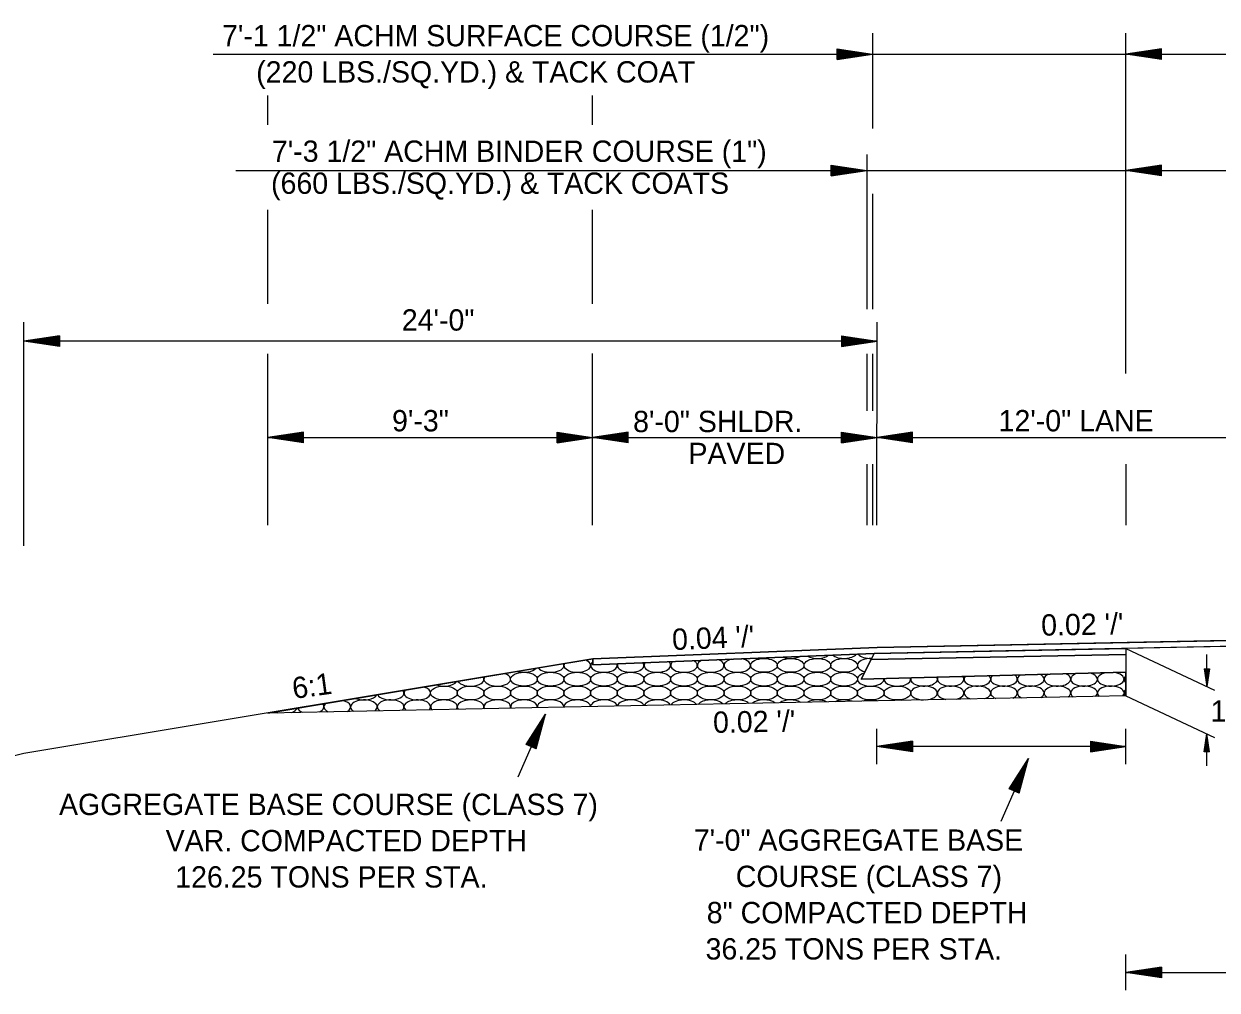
# Model space of a CAD drawing. Extents: x 1371763 to 1372860, y 385599 to 385872.
# Drawn here: x 1371804.68 to 1371838.25, y 385824.94 to 385852.14 of the extents above; entities that cross this region are included whole.
import ezdxf

# ---------------------------------------------------------------- set-up
doc = ezdxf.new("R2010")
doc.units = 0
doc.layers.add('R_Draft', color=7, linetype='Continuous')

msp = doc.modelspace()

# ---------------------------------------------------------------- linework, layer by layer
at = {"layer": 'R_Draft'}
for p, q in [((1371828.559, 385851.877), (1371828.559, 385849.192)), ((1371835.682, 385842.297), (1371835.684, 385851.876)), ((1371810.008, 385851.279), (1371835.684, 385851.28)), ((1371827.559, 385851.43), (1371828.559, 385851.28)), ((1371827.559, 385851.13), (1371827.559, 385851.43)), ((1371827.559, 385851.405), (1371828.392, 385851.28)), ((1371827.559, 385851.379), (1371828.22, 385851.28)), ((1371827.559, 385851.354), (1371828.053, 385851.28)), ((1371827.559, 385851.329), (1371827.884, 385851.28)), ((1371827.559, 385851.303), (1371827.717, 385851.28)), ((1371827.559, 385851.13), (1371828.559, 385851.28)), ((1371827.559, 385851.231), (1371827.884, 385851.28)), ((1371827.559, 385851.18), (1371828.22, 385851.28)), ((1371827.559, 385851.155), (1371828.392, 385851.28)), ((1371827.559, 385851.205), (1371828.053, 385851.28)), ((1371827.559, 385851.256), (1371827.717, 385851.28)), ((1371836.684, 385851.43), (1371835.684, 385851.28)), ((1371835.684, 385851.28), (1371857.684, 385851.28)), ((1371836.684, 385851.13), (1371835.684, 385851.28)), ((1371836.684, 385851.405), (1371835.851, 385851.28)), ((1371836.684, 385851.155), (1371835.851, 385851.28)), ((1371836.684, 385851.379), (1371836.023, 385851.28)), ((1371836.684, 385851.18), (1371836.023, 385851.28)), ((1371836.684, 385851.354), (1371836.189, 385851.28)), ((1371836.684, 385851.205), (1371836.189, 385851.28)), ((1371836.684, 385851.329), (1371836.359, 385851.28)), ((1371836.684, 385851.231), (1371836.359, 385851.28)), ((1371836.684, 385851.303), (1371836.526, 385851.28)), ((1371836.684, 385851.256), (1371836.526, 385851.28)), ((1371836.684, 385851.13), (1371836.684, 385851.43)), ((1371811.547, 385849.297), (1371811.547, 385850.125)), ((1371820.68, 385849.297), (1371820.68, 385850.125)), ((1371828.392, 385848.464), (1371828.392, 385844.104)), ((1371827.392, 385848.164), (1371828.392, 385848.014)), ((1371827.392, 385847.864), (1371827.392, 385848.164)), ((1371827.392, 385848.139), (1371828.225, 385848.014)), ((1371827.392, 385848.113), (1371828.053, 385848.014)), ((1371836.684, 385848.164), (1371835.684, 385848.014)), ((1371836.684, 385848.139), (1371835.851, 385848.014)), ((1371836.684, 385848.113), (1371836.023, 385848.014)), ((1371836.684, 385847.864), (1371836.684, 385848.164)), ((1371810.642, 385848.014), (1371835.684, 385848.014)), ((1371827.392, 385848.088), (1371827.887, 385848.014)), ((1371827.392, 385848.063), (1371827.717, 385848.014)), ((1371827.392, 385848.037), (1371827.55, 385848.014)), ((1371827.392, 385847.864), (1371828.392, 385848.014)), ((1371827.392, 385847.965), (1371827.717, 385848.014)), ((1371827.392, 385847.914), (1371828.053, 385848.014)), ((1371827.392, 385847.889), (1371828.225, 385848.014)), ((1371827.392, 385847.939), (1371827.887, 385848.014)), ((1371827.392, 385847.99), (1371827.55, 385848.014)), ((1371836.684, 385847.864), (1371835.684, 385848.014)), ((1371835.684, 385848.014), (1371857.684, 385848.014)), ((1371836.684, 385847.889), (1371835.851, 385848.014)), ((1371836.684, 385847.914), (1371836.023, 385848.014)), ((1371836.684, 385848.088), (1371836.189, 385848.014)), ((1371836.684, 385847.939), (1371836.189, 385848.014)), ((1371836.684, 385848.063), (1371836.359, 385848.014)), ((1371836.684, 385847.965), (1371836.359, 385848.014)), ((1371836.684, 385848.037), (1371836.526, 385848.014)), ((1371836.684, 385847.99), (1371836.526, 385848.014)), ((1371828.559, 385847.353), (1371828.559, 385844.104)), ((1371811.547, 385844.262), (1371811.547, 385846.899)), ((1371820.68, 385844.262), (1371820.68, 385846.899)), ((1371804.681, 385837.446), (1371804.681, 385843.744)), ((1371828.68, 385838.031), (1371828.681, 385843.744)), ((1371805.681, 385843.354), (1371804.681, 385843.204)), ((1371805.681, 385843.054), (1371804.681, 385843.204)), ((1371828.681, 385843.204), (1371804.681, 385843.204)), ((1371805.681, 385843.329), (1371804.848, 385843.204)), ((1371805.681, 385843.079), (1371804.848, 385843.204)), ((1371805.681, 385843.303), (1371805.02, 385843.204)), ((1371805.681, 385843.104), (1371805.02, 385843.204)), ((1371805.681, 385843.278), (1371805.186, 385843.204)), ((1371805.681, 385843.129), (1371805.186, 385843.204)), ((1371805.681, 385843.252), (1371805.356, 385843.204)), ((1371805.681, 385843.155), (1371805.356, 385843.204)), ((1371805.681, 385843.227), (1371805.523, 385843.204)), ((1371805.681, 385843.18), (1371805.523, 385843.204)), ((1371805.681, 385843.354), (1371805.681, 385843.054)), ((1371827.681, 385843.354), (1371828.681, 385843.204)), ((1371827.681, 385843.354), (1371827.681, 385843.054)), ((1371827.681, 385843.329), (1371828.514, 385843.204)), ((1371827.681, 385843.303), (1371828.342, 385843.204)), ((1371827.681, 385843.278), (1371828.175, 385843.204)), ((1371827.681, 385843.252), (1371828.006, 385843.204)), ((1371827.681, 385843.227), (1371827.839, 385843.204)), ((1371827.681, 385843.054), (1371828.681, 385843.204)), ((1371827.681, 385843.155), (1371828.006, 385843.204)), ((1371827.681, 385843.104), (1371828.342, 385843.204)), ((1371827.681, 385843.079), (1371828.514, 385843.204)), ((1371827.681, 385843.129), (1371828.175, 385843.204)), ((1371827.681, 385843.18), (1371827.839, 385843.204)), ((1371811.547, 385838.031), (1371811.547, 385842.855)), ((1371820.68, 385838.031), (1371820.681, 385842.856)), ((1371828.392, 385842.855), (1371828.392, 385841.247)), ((1371828.559, 385842.855), (1371828.559, 385841.247)), ((1371812.547, 385840.647), (1371811.547, 385840.497)), ((1371811.547, 385840.497), (1371820.681, 385840.497)), ((1371812.547, 385840.347), (1371811.547, 385840.497)), ((1371812.547, 385840.622), (1371811.714, 385840.497)), ((1371812.547, 385840.372), (1371811.714, 385840.497)), ((1371812.547, 385840.597), (1371811.886, 385840.497)), ((1371812.547, 385840.398), (1371811.886, 385840.497)), ((1371812.547, 385840.572), (1371812.053, 385840.497)), ((1371812.547, 385840.423), (1371812.053, 385840.497)), ((1371812.547, 385840.546), (1371812.222, 385840.497)), ((1371812.547, 385840.449), (1371812.222, 385840.497)), ((1371812.547, 385840.521), (1371812.389, 385840.497)), ((1371812.547, 385840.474), (1371812.389, 385840.497)), ((1371812.547, 385840.347), (1371812.547, 385840.647)), ((1371819.681, 385840.647), (1371820.681, 385840.497)), ((1371819.681, 385840.347), (1371819.681, 385840.647)), ((1371819.681, 385840.622), (1371820.514, 385840.497)), ((1371819.681, 385840.597), (1371820.342, 385840.497)), ((1371819.681, 385840.572), (1371820.175, 385840.497)), ((1371819.681, 385840.546), (1371820.006, 385840.497)), ((1371819.681, 385840.521), (1371819.839, 385840.497)), ((1371819.681, 385840.347), (1371820.681, 385840.497)), ((1371819.681, 385840.449), (1371820.006, 385840.497)), ((1371819.681, 385840.398), (1371820.342, 385840.497)), ((1371819.681, 385840.372), (1371820.514, 385840.497)), ((1371819.681, 385840.423), (1371820.175, 385840.497)), ((1371819.681, 385840.474), (1371819.839, 385840.497)), ((1371821.681, 385840.647), (1371820.681, 385840.497)), ((1371820.681, 385840.497), (1371828.681, 385840.497)), ((1371821.681, 385840.347), (1371820.681, 385840.497)), ((1371821.681, 385840.622), (1371820.848, 385840.497)), ((1371821.681, 385840.372), (1371820.848, 385840.497)), ((1371821.681, 385840.597), (1371821.02, 385840.497)), ((1371821.681, 385840.398), (1371821.02, 385840.497)), ((1371821.681, 385840.572), (1371821.186, 385840.497)), ((1371821.681, 385840.423), (1371821.186, 385840.497)), ((1371821.681, 385840.546), (1371821.356, 385840.497)), ((1371821.681, 385840.449), (1371821.356, 385840.497)), ((1371821.681, 385840.521), (1371821.523, 385840.497)), ((1371821.681, 385840.474), (1371821.523, 385840.497)), ((1371821.681, 385840.347), (1371821.681, 385840.647)), ((1371827.681, 385840.647), (1371828.681, 385840.497)), ((1371827.681, 385840.347), (1371827.681, 385840.647)), ((1371827.681, 385840.622), (1371828.514, 385840.497)), ((1371827.681, 385840.597), (1371828.342, 385840.497)), ((1371827.681, 385840.572), (1371828.175, 385840.497)), ((1371827.681, 385840.546), (1371828.006, 385840.497)), ((1371827.681, 385840.521), (1371827.839, 385840.497)), ((1371827.681, 385840.347), (1371828.681, 385840.497)), ((1371827.681, 385840.449), (1371828.006, 385840.497)), ((1371827.681, 385840.398), (1371828.342, 385840.497)), ((1371827.681, 385840.372), (1371828.514, 385840.497)), ((1371827.681, 385840.423), (1371828.175, 385840.497)), ((1371827.681, 385840.474), (1371827.839, 385840.497)), ((1371829.681, 385840.647), (1371828.681, 385840.497)), ((1371829.681, 385840.347), (1371828.681, 385840.497)), ((1371828.681, 385840.497), (1371840.681, 385840.497)), ((1371829.681, 385840.622), (1371828.848, 385840.497)), ((1371829.681, 385840.372), (1371828.848, 385840.497)), ((1371829.681, 385840.597), (1371829.02, 385840.497)), ((1371829.681, 385840.398), (1371829.02, 385840.497)), ((1371829.681, 385840.572), (1371829.186, 385840.497)), ((1371829.681, 385840.423), (1371829.186, 385840.497)), ((1371829.681, 385840.546), (1371829.356, 385840.497)), ((1371829.681, 385840.449), (1371829.356, 385840.497)), ((1371829.681, 385840.521), (1371829.523, 385840.497)), ((1371829.681, 385840.474), (1371829.523, 385840.497)), ((1371829.681, 385840.347), (1371829.681, 385840.647)), ((1371828.392, 385839.747), (1371828.392, 385838.031)), ((1371828.559, 385839.747), (1371828.559, 385838.031)), ((1371835.682, 385839.747), (1371835.682, 385838.031)), ((1371846.684, 385834.779), (1371828.599, 385834.417)), ((1371846.684, 385834.946), (1371828.684, 385834.586)), ((1371828.684, 385834.586), (1371820.684, 385834.266)), ((1371835.685, 385834.559), (1371838.172, 385833.387)), ((1371837.96, 385833.487), (1371837.96, 385834.387)), ((1371820.684, 385834.266), (1371804.684, 385831.599)), ((1371835.684, 385833.226), (1371835.684, 385833.893)), ((1371835.684, 385833.893), (1371835.684, 385833.893)), ((1371837.885, 385833.987), (1371837.96, 385833.487)), ((1371837.885, 385833.987), (1371838.035, 385833.987)), ((1371837.897, 385833.987), (1371837.96, 385833.571)), ((1371837.91, 385833.987), (1371837.96, 385833.657)), ((1371837.922, 385833.987), (1371837.96, 385833.74)), ((1371837.935, 385833.987), (1371837.96, 385833.825)), ((1371837.948, 385833.987), (1371837.96, 385833.908)), ((1371838.035, 385833.987), (1371837.96, 385833.487)), ((1371837.984, 385833.987), (1371837.96, 385833.825)), ((1371838.009, 385833.987), (1371837.96, 385833.657)), ((1371838.022, 385833.987), (1371837.96, 385833.571)), ((1371837.997, 385833.987), (1371837.96, 385833.74)), ((1371837.971, 385833.987), (1371837.96, 385833.908)), ((1371835.684, 385833.226), (1371811.547, 385832.743)), ((1371835.684, 385833.226), (1371838.171, 385832.054)), ((1371835.684, 385833.226), (1371835.684, 385833.226)), ((1371819.353, 385832.711), (1371818.574, 385830.937)), ((1371818.814, 385831.855), (1371819.353, 385832.711)), ((1371819.088, 385831.735), (1371819.353, 385832.711)), ((1371818.837, 385831.845), (1371819.286, 385832.558)), ((1371818.86, 385831.835), (1371819.217, 385832.4)), ((1371819.042, 385831.755), (1371819.217, 385832.4)), ((1371819.065, 385831.745), (1371819.286, 385832.558)), ((1371818.883, 385831.825), (1371819.15, 385832.248)), ((1371818.906, 385831.815), (1371819.082, 385832.093)), ((1371818.995, 385831.776), (1371819.082, 385832.093)), ((1371819.019, 385831.765), (1371819.15, 385832.248)), ((1371828.68, 385831.299), (1371828.68, 385832.299)), ((1371835.684, 385831.299), (1371835.684, 385832.299)), ((1371837.884, 385831.654), (1371837.959, 385832.154)), ((1371837.896, 385831.654), (1371837.959, 385832.071)), ((1371838.034, 385831.654), (1371837.959, 385832.154)), ((1371837.959, 385831.254), (1371837.959, 385832.154)), ((1371838.021, 385831.654), (1371837.959, 385832.071)), ((1371819.088, 385831.735), (1371818.814, 385831.855)), ((1371818.929, 385831.805), (1371819.014, 385831.94)), ((1371818.972, 385831.786), (1371819.014, 385831.94)), ((1371829.68, 385831.949), (1371828.68, 385831.799)), ((1371835.684, 385831.799), (1371828.68, 385831.799)), ((1371829.68, 385831.649), (1371828.68, 385831.799)), ((1371829.68, 385831.924), (1371828.847, 385831.799)), ((1371829.68, 385831.674), (1371828.847, 385831.799)), ((1371829.68, 385831.898), (1371829.019, 385831.799)), ((1371829.68, 385831.699), (1371829.019, 385831.799)), ((1371829.68, 385831.873), (1371829.186, 385831.799)), ((1371829.68, 385831.724), (1371829.186, 385831.799)), ((1371829.68, 385831.847), (1371829.355, 385831.799)), ((1371829.68, 385831.75), (1371829.355, 385831.799)), ((1371829.68, 385831.822), (1371829.522, 385831.799)), ((1371829.68, 385831.775), (1371829.522, 385831.799)), ((1371829.68, 385831.949), (1371829.68, 385831.649)), ((1371834.684, 385831.949), (1371835.684, 385831.799)), ((1371834.684, 385831.949), (1371834.684, 385831.649)), ((1371834.684, 385831.924), (1371835.517, 385831.799)), ((1371834.684, 385831.898), (1371835.345, 385831.799)), ((1371834.684, 385831.873), (1371835.178, 385831.799)), ((1371834.684, 385831.847), (1371835.009, 385831.799)), ((1371834.684, 385831.822), (1371834.842, 385831.799)), ((1371834.684, 385831.649), (1371835.684, 385831.799)), ((1371834.684, 385831.75), (1371835.009, 385831.799)), ((1371834.684, 385831.699), (1371835.345, 385831.799)), ((1371834.684, 385831.674), (1371835.517, 385831.799)), ((1371834.684, 385831.724), (1371835.178, 385831.799)), ((1371834.684, 385831.775), (1371834.842, 385831.799)), ((1371837.909, 385831.654), (1371837.959, 385831.985)), ((1371837.921, 385831.654), (1371837.959, 385831.901)), ((1371837.934, 385831.654), (1371837.959, 385831.817)), ((1371837.947, 385831.654), (1371837.959, 385831.733)), ((1371838.008, 385831.654), (1371837.959, 385831.985)), ((1371837.996, 385831.654), (1371837.959, 385831.901)), ((1371837.983, 385831.654), (1371837.959, 385831.817)), ((1371837.97, 385831.654), (1371837.959, 385831.733)), ((1371804.684, 385831.599), (1371794.982, 385829.174)), ((1371832.943, 385831.466), (1371832.164, 385829.692)), ((1371832.403, 385830.611), (1371832.943, 385831.466)), ((1371832.678, 385830.49), (1371832.943, 385831.466)), ((1371838.034, 385831.654), (1371837.884, 385831.654)), ((1371832.426, 385830.601), (1371832.876, 385831.313)), ((1371832.45, 385830.59), (1371832.807, 385831.156)), ((1371832.473, 385830.58), (1371832.74, 385831.003)), ((1371832.609, 385830.52), (1371832.74, 385831.003)), ((1371832.632, 385830.51), (1371832.807, 385831.156)), ((1371832.655, 385830.5), (1371832.876, 385831.313)), ((1371832.496, 385830.57), (1371832.671, 385830.848)), ((1371832.519, 385830.56), (1371832.604, 385830.695)), ((1371832.562, 385830.541), (1371832.604, 385830.695)), ((1371832.585, 385830.531), (1371832.671, 385830.848)), ((1371832.678, 385830.49), (1371832.403, 385830.611)), ((1371835.684, 385824.944), (1371835.684, 385825.944)), ((1371836.684, 385825.594), (1371835.684, 385825.444)), ((1371836.684, 385825.294), (1371835.684, 385825.444)), ((1371835.684, 385825.444), (1371857.684, 385825.444)), ((1371836.684, 385825.569), (1371835.851, 385825.444)), ((1371836.684, 385825.319), (1371835.851, 385825.444)), ((1371836.684, 385825.543), (1371836.023, 385825.444)), ((1371836.684, 385825.344), (1371836.023, 385825.444)), ((1371836.684, 385825.518), (1371836.189, 385825.444)), ((1371836.684, 385825.369), (1371836.189, 385825.444)), ((1371836.684, 385825.492), (1371836.359, 385825.444)), ((1371836.684, 385825.395), (1371836.359, 385825.444)), ((1371836.684, 385825.467), (1371836.526, 385825.444)), ((1371836.684, 385825.42), (1371836.526, 385825.444)), ((1371836.684, 385825.594), (1371836.684, 385825.294))]:
    msp.add_line(p, q, dxfattribs=at)
for points in [[(1371846.684, 385834.946), (1371864.684, 385834.586), (1371872.684, 385834.266), (1371872.684, 385834.101), (1371864.768, 385834.417), (1371846.684, 385834.779), (1371828.599, 385834.417), (1371820.684, 385834.101), (1371820.684, 385834.266), (1371828.684, 385834.586)], [(1371819.382, 385834.049), (1371820.684, 385834.266), (1371820.684, 385834.101), (1371828.599, 385834.417), (1371828.515, 385834.249), (1371828.237, 385833.692), (1371835.684, 385833.893), (1371835.684, 385833.226), (1371811.547, 385832.743)], [(1371835.684, 385834.393), (1371835.684, 385833.893), (1371828.237, 385833.692), (1371828.515, 385834.249)], [(1371835.685, 385834.559), (1371835.684, 385834.393), (1371828.515, 385834.249), (1371828.599, 385834.417)]]:
    msp.add_lwpolyline(points, close=True, dxfattribs=at)
for points in [[(1371835.684, 385834.393), (1371828.515, 385834.249)], [(1371835.685, 385834.559), (1371835.684, 385834.393), (1371835.684, 385833.893), (1371835.684, 385833.226)]]:
    msp.add_lwpolyline(points, dxfattribs=at)
for centre, start_param, end_param in [((1371827.003, 385834.472), 3.870875, 5.707795), ((1371827.753, 385834.472), 3.689008, 5.889661), ((1371828.503, 385834.472), 3.522775, 4.783156), ((1371819.5, 385834.083), 3.523964, 6.296927), ((1371820.25, 385834.083), 2.880448, 6.363484), ((1371819.5, 385834.083), 0.013741, 0.240333), ((1371820.25, 385834.083), 0.080298, 0.883849), ((1371821, 385834.083), 2.576197, 6.443249), ((1371821.751, 385834.083), 2.902175, 6.51722), ((1371821, 385834.083), 0.160064, 0.234719), ((1371822.501, 385834.083), 2.73475, 6.592306), ((1371821.751, 385834.083), 0.234035, 0.393043), ((1371822.501, 385834.083), 0.30912, 0.560127), ((1371823.251, 385834.083), 2.551911, 6.669005), ((1371823.251, 385834.083), 0.38582, 0.743573), ((1371824.002, 385834.083), 2.336433, 6.747916), ((1371824.002, 385834.083), 0.464731, 0.959051), ((1371824.752, 385834.083), 2.035344, 6.829786), ((1371824.752, 385834.083), 0.5466, 1.26014), ((1371825.502, 385834.472), 4.372869, 5.205801), ((1371826.252, 385834.472), 4.083059, 5.49561), ((1371828.503, 385834.083), 1.501306, 4.275121), ((1371817.249, 385833.694), 3.458141, 6.589342), ((1371817.999, 385833.694), 2.80004, 7.247442), ((1371818.75, 385834.083), 4.2057, 5.841783), ((1371828.503, 385833.694), 2.070934, 6.360048), ((1371829.253, 385833.694), 3.064421, 6.464161), ((1371830.004, 385833.694), 2.958875, 6.569706), ((1371830.754, 385833.694), 2.850584, 6.677998), ((1371831.504, 385833.694), 2.73791, 6.790672), ((1371832.254, 385833.694), 2.618602, 6.90998), ((1371833.005, 385833.694), 2.489193, 7.039389), ((1371833.755, 385833.694), 2.343527, 7.185055), ((1371834.505, 385833.694), 2.167912, 7.36067), ((1371835.256, 385833.694), 1.910839, 7.617743), ((1371836.006, 385833.694), 2.603616, 3.679569), ((1371814.998, 385833.306), 3.39234, 6.490343), ((1371815.749, 385833.306), 2.714336, 6.596443), ((1371814.998, 385833.306), 0.207158, 0.371957), ((1371815.749, 385833.306), 0.313257, 1.049961), ((1371816.499, 385833.694), 4.118999, 5.928484), ((1371830.004, 385833.306), 4.838789, 10.946372), ((1371830.754, 385833.306), 5.156327, 10.628835), ((1371831.504, 385833.306), 5.321194, 10.463967), ((1371832.254, 385833.306), 5.451347, 10.333814), ((1371833.005, 385833.306), 5.563838, 10.221324), ((1371833.755, 385833.306), 5.665405, 10.119757), ((1371834.505, 385833.306), 5.759555, 10.025606), ((1371835.256, 385833.306), 5.848407, 9.936754), ((1371836.006, 385833.306), 2.603616, 3.5686), ((1371812.747, 385832.917), 5.438612, 6.721207), ((1371813.498, 385832.917), 2.621325, 3.949414), ((1371813.498, 385832.917), 5.552562, 7.426158), ((1371814.248, 385832.917), 0.003411, 3.846894), ((1371814.248, 385833.306), 4.037855, 6.009627), ((1371814.998, 385832.917), 0.222138, 3.752078), ((1371815.749, 385832.917), 0.446542, 3.662742), ((1371816.499, 385832.917), 0.69067, 3.577417), ((1371815.749, 385832.917), 5.839234, 6.729728), ((1371816.499, 385832.917), 5.92456, 6.973856), ((1371817.249, 385832.917), 0.98415, 3.49505), ((1371817.249, 385832.917), 6.006926, 7.267336), ((1371817.999, 385832.917), 1.510827, 3.414842), ((1371817.999, 385832.917), 6.087134, 7.794012), ((1371818.75, 385832.917), 6.165829, 9.619332), ((1371819.5, 385832.917), 6.24356, 9.541601), ((1371820.25, 385832.917), 0.037634, 3.181157), ((1371821, 385832.917), 0.114887, 3.103904), ((1371821.751, 385832.917), 0.1926, 3.026191), ((1371822.501, 385832.917), 0.271264, 2.947527), ((1371823.251, 385832.917), 0.351427, 2.867364), ((1371824.002, 385832.917), 0.433731, 2.78506), ((1371824.752, 385832.917), 0.518971, 2.69982), ((1371825.502, 385832.917), 0.60819, 2.6106), ((1371826.252, 385832.917), 0.702847, 2.515944), ((1371827.003, 385832.917), 0.805138, 2.413653), ((1371827.753, 385832.917), 0.918735, 2.300056), ((1371828.503, 385832.917), 1.050807, 2.167984), ((1371829.253, 385832.917), 1.220117, 1.998674), ((1371811.997, 385832.917), 3.960865, 4.196054), ((1371811.997, 385832.917), 5.305922, 6.086618), ((1371812.747, 385832.917), 3.326275, 4.063364), ((1371814.248, 385832.917), 5.655082, 6.286596), ((1371814.998, 385832.917), 5.749899, 6.505323)]:
    msp.add_ellipse(centre, major_axis=(0.375, 0), ratio=0.517889, start_param=start_param, end_param=end_param, dxfattribs=at)
for centre in [(1371825.502, 385834.083), (1371826.252, 385834.083), (1371827.003, 385834.083), (1371827.753, 385834.083), (1371818.75, 385833.694), (1371819.5, 385833.694), (1371820.25, 385833.694), (1371821, 385833.694), (1371821.751, 385833.694), (1371822.501, 385833.694), (1371823.251, 385833.694), (1371824.002, 385833.694), (1371824.752, 385833.694), (1371825.502, 385833.694), (1371826.252, 385833.694), (1371827.003, 385833.694), (1371827.753, 385833.694), (1371816.499, 385833.306), (1371817.249, 385833.306), (1371817.999, 385833.306), (1371818.75, 385833.306), (1371819.5, 385833.306), (1371820.25, 385833.306), (1371821, 385833.306), (1371821.751, 385833.306), (1371822.501, 385833.306), (1371823.251, 385833.306), (1371824.002, 385833.306), (1371824.752, 385833.306), (1371825.502, 385833.306), (1371826.252, 385833.306), (1371827.003, 385833.306), (1371827.753, 385833.306), (1371828.503, 385833.306), (1371829.253, 385833.306)]:
    msp.add_ellipse(centre, major_axis=(0.375, 0), ratio=0.517889, dxfattribs=at)

# ---------------------------------------------------------------- texts
for s, rotation, p in [('7\'-1 1/2" ACHM SURFACE COURSE (1/2")', 360, (1371810.256, 385851.505)), ('(220 LBS./SQ.YD.) & TACK COAT', 360, (1371811.217, 385850.485)), ('7\'-3 1/2" ACHM BINDER COURSE (1")', 360, (1371811.659, 385848.253)), ('(660 LBS./SQ.YD.) & TACK COATS', 360, (1371811.635, 385847.353)), ('24\'-0"', 360, (1371815.313, 385843.504)), ('9\'-3"', 360, (1371815.039, 385840.669)), ('8\'-0" SHLDR.', 360, (1371821.82, 385840.647)), ('12\'-0" LANE', 360, (1371832.102, 385840.669)), ('PAVED', 360, (1371823.377, 385839.747)), ("0.02 '/'", 0.9853, (1371833.304, 385834.918)), ("0.04 '/'", 2.3777, (1371822.928, 385834.512)), ('6:1', 7.7154, (1371812.271, 385833.138)), ("0.02 '/'", 0.9853, (1371824.073, 385832.182)), ('AGGREGATE BASE COURSE (CLASS 7)', 0, (1371805.67, 385829.871)), ('VAR. COMPACTED DEPTH', 0, (1371808.67, 385828.851)), ('7\'-0" AGGREGATE BASE ', 0, (1371823.527, 385828.866)), ('126.25 TONS PER STA.', 0, (1371808.939, 385827.831)), ('COURSE (CLASS 7)', 0, (1371824.708, 385827.846)), ('8" COMPACTED DEPTH', 0, (1371823.891, 385826.826)), ('36.25 TONS PER STA.', 0, (1371823.858, 385825.806))]:
    msp.add_text(s, height=0.6, rotation=rotation, dxfattribs=at).set_placement(p)
msp.add_text('16" NOTCH', height=0.6, dxfattribs=at).set_placement((1371838.065, 385832.499))

doc.saveas('drawing.dxf')
